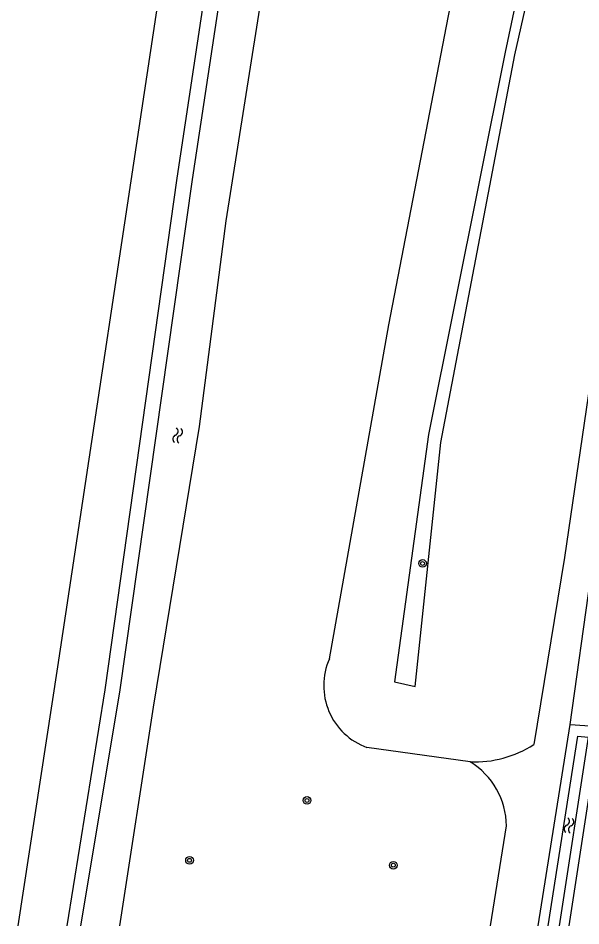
# Model space of a CAD drawing. Extents: x 124000 to 128010, y 398999 to 403000.
# Drawn here: x 126133.4 to 126191.9, y 399000 to 399094.3 of the extents above; entities that cross this region are included whole.
import ezdxf

# ---------------------------------------------------------------- set-up
doc = ezdxf.new("R2010")
doc.units = 0
for name, color, linetype in [('gg-knt-BGT kruinlijn', 7, 'Continuous'), ('gg-knt-bovenkant onderkant talud', 7, 'Continuous'), ('gg-kntw-bovenkant insteek waterloop', 7, 'Continuous'), ('gg-kntw-waterlijn', 7, 'Continuous'), ('gt-grn-groengrens', 7, 'Continuous'), ('gt-symb-boom', 7, 'Continuous'), ('gt-symb-watersymbool', 7, 'Continuous'), ('gx-grn-maaiveld', 7, 'Continuous')]:
    doc.layers.add(name, color=color, linetype=linetype)

# ---------------------------------------------------------------- blocks, each defined once
blk = doc.blocks.new('gt0-BOOM')
at = {"layer": 'gt-symb-boom'}
for radius in [0.4, 0.2]:
    blk.add_circle((0, 0), radius, dxfattribs=at)
blk = doc.blocks.new('gt0-WA')
at = {"layer": 'gt-symb-watersymbool'}
for centre, start, end in [((-0.323, 0.022), 28.07249, 151.92751), ((0.427, 0.422), 208.07248, 331.92751), ((-0.323, -0.428), 28.07249, 151.92751), ((0.427, -0.028), 208.07248, 331.92751)]:
    blk.add_arc(centre, 0.425, start, end, dxfattribs=at)

msp = doc.modelspace()

# ---------------------------------------------------------------- linework, layer by layer
at = {"layer": 'gg-knt-BGT kruinlijn'}
msp.add_lwpolyline([(126172.519, 399025.359), (126174.653, 399024.857), (126177.331, 399050.189), (126185.026, 399090.46), (126192.579, 399124.004), (126198.155, 399160.018), (126202.296, 399197.318), (126209.264, 399246.905), (126214.434, 399254.338), (126212.589, 399255.986), (126206.676, 399248.415), (126200.984, 399197.659), (126196.977, 399160.325), (126191.111, 399124.316), (126183.99, 399090.737), (126176.046, 399051.046), (126172.519, 399025.359)], dxfattribs=at)
at = {"layer": 'gg-knt-bovenkant onderkant talud'}
msp.add_lwpolyline([(126224.099, 399253.972), (126214.165, 399202.27), (126209.128, 399158.321), (126202.391, 399121.375), (126196.119, 399078.949), (126190.157, 399038.242), (126186.971, 399018.822)], dxfattribs=at)
msp.add_arc((126180.798, 399028.501), 11.479, 267.88187, 302.5284, dxfattribs=at)
at = {"layer": 'gg-kntw-bovenkant insteek waterloop'}
for p, q in [((126187.447, 399000), (126190.751, 399020.921)), ((126180.374, 399017.029), (126169.639, 399018.521)), ((126182.497, 399000), (126184.133, 399010.377))]:
    msp.add_line(p, q, dxfattribs=at)
for points in [[(126138.484, 399000), (126142.434, 399024.502), (126149.927, 399077.667), (126157.519, 399128.036), (126166.25, 399184.692), (126173.935, 399233.568), (126176.113, 399245.615), (126181.105, 399251.986), (126186.659, 399256.463), (126189.422, 399260.506), (126194.04, 399261.736), (126198.077, 399266.895)], [(126165.736, 399027.732), (126171.927, 399062.41), (126180.811, 399108.546), (126192.832, 399181.32), (126201.681, 399251.622), (126204.69, 399256.66), (126208.196, 399260.772), (126213.573, 399262.083), (126220.83, 399260.033)], [(126190.751, 399020.921), (126193.805, 399020.709), (126190.618, 399000)]]:
    msp.add_lwpolyline(points, dxfattribs=at)
for centre, radius, start, end in [((126172, 399024.954), 6.853, 156.08355, 249.84436), ((126176.235, 399010.302), 7.898, 0.54302, 58.39798)]:
    msp.add_arc(centre, radius, start, end, dxfattribs=at)
at = {"layer": 'gg-kntw-waterlijn'}
for points in [[(126139.915, 399000), (126143.953, 399024.257), (126151.513, 399077.523), (126167.687, 399184.538), (126175.302, 399233.401), (126177.053, 399245.193), (126181.822, 399251.279), (126187.401, 399255.777), (126190.038, 399259.635), (126190.781, 399260.228), (126192.274, 399260.069), (126193.797, 399259.077), (126194.224, 399258.302), (126193.751, 399254.242)], [(126143.954, 399000), (126147.468, 399022.714), (126152.226, 399051.868), (126155.003, 399073.225), (126167.107, 399149.583), (126169.117, 399166.837), (126171.715, 399182.812), (126174.621, 399199.217), (126174.621, 399201.581), (126177.037, 399214.182), (126177.025, 399216.47), (126178.103, 399222.088), (126179.945, 399223.884), (126180.562, 399229.459), (126179.768, 399231.128), (126182.034, 399244.737), (126191.647, 399251.235)], [(126188.459, 399000), (126191.57, 399019.699), (126192.62, 399019.584), (126189.606, 399000)]]:
    msp.add_lwpolyline(points, dxfattribs=at)
at = {"layer": 'gt-grn-groengrens'}
msp.add_line((126190.751, 399020.921), (126192.884, 399035.998), dxfattribs=at)
at = {"layer": 'gx-grn-maaiveld'}
for p, q in [((126137.529, 399026.904), (126153.148, 399130.685)), ((126133.39, 399000), (126137.529, 399026.904))]:
    msp.add_line(p, q, dxfattribs=at)

# ---------------------------------------------------------------- block references
at = {"layer": 'gt-symb-boom'}
for p in [(126175.421, 399037.641), (126163.411, 399013.025), (126151.202, 399006.805), (126172.382, 399006.297)]:
    msp.add_blockref('gt0-BOOM', p, dxfattribs=at)
at = {"layer": 'gt-symb-watersymbool'}
for p, rotation in [((126149.951, 399050.89), 81.89420641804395), ((126190.651, 399010.482), -98.74616226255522)]:
    msp.add_blockref('gt0-WA', p, dxfattribs=dict(at, rotation=rotation))

doc.saveas('drawing.dxf')
